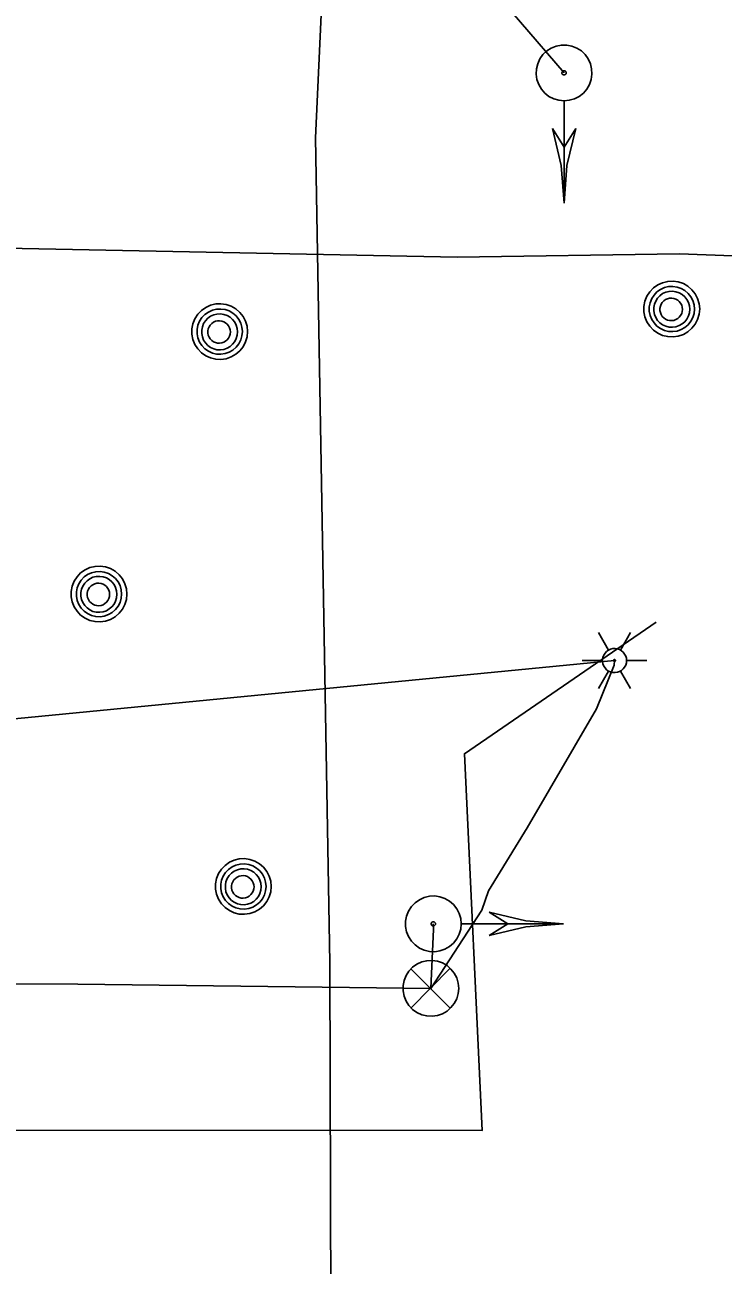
# Model space of a CAD drawing. Extents: x 600849 to 606371, y 330010 to 403088.
# Drawn here: x 602119.2 to 602201.8, y 367392 to 367538.7 of the extents above; entities that cross this region are included whole.
import ezdxf

# ---------------------------------------------------------------- set-up
doc = ezdxf.new("R2010")
doc.units = 0
for name, color, linetype in [('E_LTG', 7, 'Continuous'), ('E_SIG', 7, 'Continuous'), ('E_UTL_E_UG', 7, 'Continuous'), ('E_UTL_G_UG', 7, 'Continuous'), ('E_UTL_MH', 7, 'Continuous'), ('E_UTL_Overhead', 7, 'Continuous'), ('E_UTL_T_UG', 7, 'Continuous'), ('E_UTL_W_UG', 7, 'Continuous')]:
    doc.layers.add(name, color=color, linetype=linetype)

msp = doc.modelspace()

# ---------------------------------------------------------------- linework, layer by layer
at = {"layer": 'E_LTG'}
for points in [[(602188.25, 367464.75), (602187.06, 367466.81)], [(602189.68, 367464.75), (602190.87, 367466.81)], [(602190.39, 367463.51), (602190.37, 367463.78), (602190.29, 367464.04), (602190.16, 367464.28), (602190, 367464.5), (602189.79, 367464.67), (602189.56, 367464.81), (602189.3, 367464.9), (602189.03, 367464.94), (602188.76, 367464.92), (602188.49, 367464.86), (602188.25, 367464.75), (602188.03, 367464.59), (602187.84, 367464.39), (602187.69, 367464.16), (602187.59, 367463.91), (602187.54, 367463.65), (602187.54, 367463.37), (602187.59, 367463.11), (602187.69, 367462.85), (602187.84, 367462.63), (602188.03, 367462.43), (602188.25, 367462.27), (602188.49, 367462.16), (602188.76, 367462.1), (602189.03, 367462.08), (602189.3, 367462.12), (602189.56, 367462.21), (602189.79, 367462.35), (602190, 367462.52), (602190.16, 367462.74), (602190.29, 367462.98), (602190.37, 367463.24), (602190.39, 367463.51)], [(602190.39, 367463.51), (602190.37, 367463.78), (602190.29, 367464.04), (602190.16, 367464.28), (602190, 367464.5), (602189.79, 367464.67), (602189.56, 367464.81), (602189.3, 367464.9), (602189.03, 367464.94), (602188.76, 367464.92), (602188.49, 367464.86), (602188.25, 367464.75), (602188.03, 367464.59), (602187.84, 367464.39), (602187.69, 367464.16), (602187.59, 367463.91), (602187.54, 367463.65), (602187.54, 367463.37), (602187.59, 367463.11), (602187.69, 367462.85), (602187.84, 367462.63), (602188.03, 367462.43), (602188.25, 367462.27), (602188.49, 367462.16), (602188.76, 367462.1), (602189.03, 367462.08), (602189.3, 367462.12), (602189.56, 367462.21), (602189.79, 367462.35), (602190, 367462.52), (602190.16, 367462.74), (602190.29, 367462.98), (602190.37, 367463.24), (602190.39, 367463.51)], [(602190.39, 367463.51), (602190.37, 367463.78), (602190.29, 367464.04), (602190.16, 367464.28), (602190, 367464.5), (602189.79, 367464.67), (602189.56, 367464.81), (602189.3, 367464.9), (602189.03, 367464.94), (602188.76, 367464.92), (602188.49, 367464.86), (602188.25, 367464.75), (602188.03, 367464.59), (602187.84, 367464.39), (602187.69, 367464.16), (602187.59, 367463.91), (602187.54, 367463.65), (602187.54, 367463.37), (602187.59, 367463.11), (602187.69, 367462.85), (602187.84, 367462.63), (602188.03, 367462.43), (602188.25, 367462.27), (602188.49, 367462.16), (602188.76, 367462.1), (602189.03, 367462.08), (602189.3, 367462.12), (602189.56, 367462.21), (602189.79, 367462.35), (602190, 367462.52), (602190.16, 367462.74), (602190.29, 367462.98), (602190.37, 367463.24), (602190.39, 367463.51)], [(602185.15, 367463.51), (602187.53, 367463.51)], [(602189.08, 367463.51), (602189.08, 367463.53), (602189.07, 367463.55), (602189.06, 367463.57), (602189.05, 367463.59), (602189.03, 367463.61), (602189.01, 367463.62), (602188.99, 367463.63), (602188.97, 367463.63), (602188.95, 367463.63), (602188.92, 367463.62), (602188.9, 367463.61), (602188.88, 367463.6), (602188.87, 367463.58), (602188.86, 367463.56), (602188.85, 367463.54), (602188.84, 367463.52), (602188.84, 367463.5), (602188.85, 367463.48), (602188.86, 367463.46), (602188.87, 367463.44), (602188.88, 367463.42), (602188.9, 367463.41), (602188.92, 367463.4), (602188.95, 367463.39), (602188.97, 367463.39), (602188.99, 367463.39), (602189.01, 367463.4), (602189.03, 367463.41), (602189.05, 367463.43), (602189.06, 367463.45), (602189.07, 367463.47), (602189.08, 367463.49), (602189.08, 367463.51)], [(602190.39, 367463.51), (602192.77, 367463.51)], [(602187.06, 367460.21), (602188.25, 367462.27)], [(602190.87, 367460.21), (602189.68, 367462.27)]]:
    msp.add_lwpolyline(points, dxfattribs=at)
at = {"layer": 'E_SIG'}
for points in [[(602183, 367529.73), (602183.62, 367529.79), (602184.22, 367529.97), (602184.78, 367530.25), (602185.28, 367530.64), (602185.69, 367531.12), (602186, 367531.66), (602186.21, 367532.25), (602186.29, 367532.87), (602186.26, 367533.5), (602186.12, 367534.11), (602185.86, 367534.68), (602185.49, 367535.19), (602185.04, 367535.62), (602184.51, 367535.96), (602183.93, 367536.2), (602183.31, 367536.32), (602182.68, 367536.32), (602182.07, 367536.2), (602181.49, 367535.96), (602180.96, 367535.62), (602180.5, 367535.19), (602180.14, 367534.68), (602179.88, 367534.11), (602179.73, 367533.5), (602179.7, 367532.87), (602179.79, 367532.25), (602180, 367531.66), (602180.31, 367531.12), (602180.72, 367530.64), (602181.21, 367530.25), (602181.77, 367529.97), (602182.37, 367529.79), (602183, 367529.73)], [(602183, 367532.78), (602183.05, 367532.78), (602183.09, 367532.8), (602183.13, 367532.82), (602183.17, 367532.85), (602183.2, 367532.88), (602183.23, 367532.93), (602183.24, 367532.97), (602183.25, 367533.02), (602183.25, 367533.07), (602183.24, 367533.11), (602183.22, 367533.16), (602183.19, 367533.2), (602183.15, 367533.23), (602183.11, 367533.25), (602183.07, 367533.27), (602183.02, 367533.28), (602182.97, 367533.28), (602182.93, 367533.27), (602182.88, 367533.25), (602182.84, 367533.23), (602182.81, 367533.2), (602182.78, 367533.16), (602182.76, 367533.11), (602182.75, 367533.07), (602182.75, 367533.02), (602182.75, 367532.97), (602182.77, 367532.93), (602182.79, 367532.88), (602182.82, 367532.85), (602182.86, 367532.82), (602182.9, 367532.8), (602182.95, 367532.78), (602183, 367532.78)], [(602183, 367517.63), (602183, 367529.67)], [(602183, 367517.63), (602182.65, 367522.08), (602181.62, 367526.43)], [(602181.63, 367526.43), (602183, 367524.23)], [(602183, 367517.63), (602183.34, 367522.08), (602184.37, 367526.43)], [(602183, 367524.23), (602184.37, 367526.43)], [(602170.83, 367432.36), (602170.77, 367432.99), (602170.6, 367433.59), (602170.31, 367434.15), (602169.92, 367434.64), (602169.45, 367435.05), (602168.9, 367435.36), (602168.31, 367435.57), (602167.69, 367435.66), (602167.06, 367435.63), (602166.45, 367435.48), (602165.88, 367435.22), (602165.37, 367434.86), (602164.94, 367434.4), (602164.6, 367433.87), (602164.37, 367433.29), (602164.25, 367432.68), (602164.25, 367432.05), (602164.37, 367431.43), (602164.6, 367430.85), (602164.94, 367430.32), (602165.37, 367429.87), (602165.88, 367429.5), (602166.45, 367429.24), (602167.06, 367429.1), (602167.69, 367429.07), (602168.31, 367429.16), (602168.9, 367429.36), (602169.45, 367429.67), (602169.92, 367430.09), (602170.31, 367430.58), (602170.6, 367431.14), (602170.77, 367431.74), (602170.83, 367432.36)], [(602182.93, 367432.36), (602178.48, 367432.71), (602174.13, 367433.74)], [(602176.33, 367432.36), (602174.13, 367433.74)], [(602167.78, 367432.36), (602167.78, 367432.41), (602167.77, 367432.46), (602167.74, 367432.5), (602167.72, 367432.54), (602167.68, 367432.57), (602167.64, 367432.59), (602167.59, 367432.61), (602167.54, 367432.61), (602167.5, 367432.61), (602167.45, 367432.6), (602167.41, 367432.58), (602167.37, 367432.55), (602167.33, 367432.52), (602167.31, 367432.48), (602167.29, 367432.43), (602167.28, 367432.39), (602167.28, 367432.34), (602167.29, 367432.29), (602167.31, 367432.25), (602167.33, 367432.21), (602167.37, 367432.17), (602167.41, 367432.14), (602167.45, 367432.12), (602167.5, 367432.11), (602167.54, 367432.11), (602167.59, 367432.12), (602167.64, 367432.13), (602167.68, 367432.16), (602167.72, 367432.19), (602167.74, 367432.23), (602167.77, 367432.27), (602167.78, 367432.31), (602167.78, 367432.36)], [(602182.93, 367432.36), (602170.89, 367432.36)], [(602182.93, 367432.36), (602178.48, 367432.02), (602174.13, 367430.99)], [(602174.13, 367430.99), (602176.33, 367432.36)], [(602170.53, 367424.73), (602170.47, 367425.36), (602170.3, 367425.96), (602170.01, 367426.52), (602169.62, 367427.01), (602169.15, 367427.42), (602168.61, 367427.74), (602168.01, 367427.94), (602167.39, 367428.03), (602166.76, 367428), (602166.16, 367427.85), (602165.58, 367427.59), (602165.07, 367427.23), (602164.64, 367426.77), (602164.3, 367426.25), (602164.07, 367425.66), (602163.95, 367425.05), (602163.95, 367424.42), (602164.07, 367423.8), (602164.3, 367423.22), (602164.64, 367422.69), (602165.07, 367422.24), (602165.58, 367421.88), (602166.16, 367421.61), (602166.76, 367421.47), (602167.39, 367421.44), (602168.01, 367421.53), (602168.61, 367421.73), (602169.15, 367422.05), (602169.62, 367422.46), (602170.01, 367422.95), (602170.3, 367423.51), (602170.47, 367424.11), (602170.53, 367424.73)], [(602169.5, 367427.07), (602164.89, 367422.41)], [(602164.89, 367427.02), (602169.54, 367422.37)]]:
    msp.add_lwpolyline(points, dxfattribs=at)
at = {"layer": 'E_UTL_E_UG'}
for points in [[(602061.92, 367426.23), (602062.19, 367443.91), (602062.33, 367445.05), (602062.33, 367447.14), (602062.19, 367471.81), (602062.01, 367472.49), (602062.24, 367474.06), (602060.22, 367510.3), (602054.56, 367523.32), (602055.19, 367533.5), (602055.1, 367534.26), (602048.13, 367566.05), (602097.73, 367567.66), (602118.96, 367568.15), (602144.09, 367566.01), (602162.76, 367564.27), (602164.55, 367558.55), (602165.24, 367556.59), (602165.58, 367555.65), (602172.66, 367545.05), (602183, 367533.03)], [(602061.92, 367426.23), (602097.68, 367425.41), (602102.05, 367425.25), (602125.46, 367425.24), (602167.23, 367424.73), (602173.28, 367433.99), (602174.05, 367436.26), (602178.64, 367443.71), (602186.83, 367457.81), (602188.91, 367462.95), (602188.96, 367463.51)], [(602167.23, 367424.73), (602167.55, 367431.72), (602167.53, 367432.36)]]:
    msp.add_lwpolyline(points, dxfattribs=at)
at = {"layer": 'E_UTL_G_UG'}
msp.add_lwpolyline([(602052.89, 367513.19), (602061.82, 367513.51), (602077.36, 367513.13), (602116.93, 367512.3), (602170.35, 367511.23), (602196.65, 367511.63), (602222.92, 367510.65), (602266.02, 367510.09), (602307.26, 367509.37)], dxfattribs=at)
at = {"layer": 'E_UTL_MH'}
for points in [[(602199.04, 367505.1), (602198.98, 367505.72), (602198.8, 367506.32), (602198.51, 367506.88), (602198.12, 367507.37), (602197.65, 367507.78), (602197.11, 367508.1), (602196.51, 367508.3), (602195.89, 367508.39), (602195.27, 367508.36), (602194.66, 367508.21), (602194.09, 367507.95), (602193.57, 367507.59), (602193.14, 367507.14), (602192.8, 367506.61), (602192.57, 367506.02), (602192.45, 367505.41), (602192.45, 367504.78), (602192.57, 367504.17), (602192.8, 367503.58), (602193.14, 367503.06), (602193.57, 367502.6), (602194.09, 367502.24), (602194.66, 367501.98), (602195.27, 367501.83), (602195.89, 367501.8), (602196.51, 367501.89), (602197.11, 367502.09), (602197.65, 367502.41), (602198.12, 367502.82), (602198.51, 367503.31), (602198.8, 367503.87), (602198.98, 367504.47), (602199.04, 367505.1)], [(602198.42, 367505.09), (602198.37, 367505.6), (602198.23, 367506.09), (602197.99, 367506.54), (602197.68, 367506.94), (602197.3, 367507.27), (602196.86, 367507.53), (602196.37, 367507.69), (602195.87, 367507.76), (602195.36, 367507.74), (602194.87, 367507.62), (602194.4, 367507.41), (602193.99, 367507.11), (602193.64, 367506.75), (602193.36, 367506.32), (602193.17, 367505.84), (602193.08, 367505.35), (602193.08, 367504.84), (602193.17, 367504.34), (602193.36, 367503.86), (602193.64, 367503.44), (602193.99, 367503.07), (602194.4, 367502.77), (602194.87, 367502.56), (602195.36, 367502.44), (602195.87, 367502.42), (602196.37, 367502.49), (602196.86, 367502.66), (602197.3, 367502.91), (602197.68, 367503.24), (602197.99, 367503.64), (602198.23, 367504.1), (602198.37, 367504.58), (602198.42, 367505.09)], [(602197.86, 367505.06), (602197.82, 367505.47), (602197.7, 367505.85), (602197.52, 367506.21), (602197.27, 367506.53), (602196.96, 367506.8), (602196.61, 367507), (602196.23, 367507.13), (602195.83, 367507.19), (602195.42, 367507.17), (602195.03, 367507.07), (602194.66, 367506.91), (602194.33, 367506.67), (602194.05, 367506.38), (602193.84, 367506.04), (602193.68, 367505.66), (602193.61, 367505.26), (602193.61, 367504.86), (602193.68, 367504.46), (602193.84, 367504.09), (602194.05, 367503.75), (602194.33, 367503.45), (602194.66, 367503.22), (602195.03, 367503.05), (602195.42, 367502.95), (602195.83, 367502.94), (602196.23, 367502.99), (602196.61, 367503.13), (602196.96, 367503.33), (602197.27, 367503.59), (602197.52, 367503.91), (602197.7, 367504.27), (602197.82, 367504.66), (602197.86, 367505.06)], [(602197, 367505.05), (602196.98, 367505.3), (602196.91, 367505.54), (602196.79, 367505.77), (602196.63, 367505.97), (602196.44, 367506.13), (602196.22, 367506.26), (602195.98, 367506.34), (602195.73, 367506.38), (602195.48, 367506.37), (602195.23, 367506.31), (602195, 367506.2), (602194.8, 367506.05), (602194.62, 367505.87), (602194.49, 367505.66), (602194.39, 367505.42), (602194.34, 367505.17), (602194.34, 367504.92), (602194.39, 367504.67), (602194.49, 367504.44), (602194.62, 367504.22), (602194.8, 367504.04), (602195, 367503.89), (602195.23, 367503.79), (602195.48, 367503.73), (602195.73, 367503.72), (602195.98, 367503.75), (602196.22, 367503.84), (602196.44, 367503.96), (602196.63, 367504.13), (602196.79, 367504.33), (602196.91, 367504.55), (602196.98, 367504.79), (602197, 367505.05)], [(602145.56, 367502.43), (602145.5, 367503.05), (602145.32, 367503.65), (602145.03, 367504.21), (602144.64, 367504.7), (602144.17, 367505.11), (602143.63, 367505.43), (602143.03, 367505.63), (602142.41, 367505.72), (602141.79, 367505.69), (602141.18, 367505.54), (602140.61, 367505.28), (602140.09, 367504.92), (602139.66, 367504.47), (602139.32, 367503.94), (602139.09, 367503.35), (602138.97, 367502.74), (602138.97, 367502.11), (602139.09, 367501.5), (602139.32, 367500.91), (602139.66, 367500.39), (602140.09, 367499.93), (602140.61, 367499.57), (602141.18, 367499.31), (602141.79, 367499.16), (602142.41, 367499.13), (602143.03, 367499.22), (602143.63, 367499.42), (602144.17, 367499.74), (602144.64, 367500.15), (602145.03, 367500.64), (602145.32, 367501.2), (602145.5, 367501.8), (602145.56, 367502.43)], [(602144.94, 367502.42), (602144.89, 367502.93), (602144.75, 367503.42), (602144.52, 367503.87), (602144.2, 367504.27), (602143.82, 367504.6), (602143.38, 367504.86), (602142.89, 367505.02), (602142.39, 367505.09), (602141.88, 367505.07), (602141.39, 367504.95), (602140.92, 367504.74), (602140.51, 367504.44), (602140.16, 367504.08), (602139.88, 367503.65), (602139.69, 367503.17), (602139.6, 367502.68), (602139.6, 367502.17), (602139.69, 367501.67), (602139.88, 367501.19), (602140.16, 367500.77), (602140.51, 367500.4), (602140.92, 367500.1), (602141.39, 367499.89), (602141.88, 367499.77), (602142.39, 367499.75), (602142.89, 367499.82), (602143.38, 367499.99), (602143.82, 367500.24), (602144.2, 367500.57), (602144.52, 367500.97), (602144.75, 367501.43), (602144.89, 367501.91), (602144.94, 367502.42)], [(602144.38, 367502.39), (602144.34, 367502.8), (602144.22, 367503.18), (602144.04, 367503.54), (602143.79, 367503.86), (602143.48, 367504.13), (602143.13, 367504.33), (602142.75, 367504.46), (602142.35, 367504.52), (602141.94, 367504.5), (602141.55, 367504.4), (602141.18, 367504.24), (602140.85, 367504), (602140.57, 367503.71), (602140.36, 367503.37), (602140.21, 367502.99), (602140.13, 367502.59), (602140.13, 367502.19), (602140.21, 367501.79), (602140.36, 367501.42), (602140.57, 367501.08), (602140.85, 367500.78), (602141.18, 367500.55), (602141.55, 367500.38), (602141.94, 367500.28), (602142.35, 367500.27), (602142.75, 367500.32), (602143.13, 367500.46), (602143.48, 367500.66), (602143.79, 367500.92), (602144.04, 367501.24), (602144.22, 367501.6), (602144.34, 367501.99), (602144.38, 367502.39)], [(602143.52, 367502.38), (602143.5, 367502.63), (602143.43, 367502.87), (602143.31, 367503.1), (602143.15, 367503.3), (602142.96, 367503.46), (602142.74, 367503.59), (602142.5, 367503.67), (602142.25, 367503.71), (602142, 367503.7), (602141.75, 367503.64), (602141.52, 367503.53), (602141.32, 367503.38), (602141.14, 367503.2), (602141.01, 367502.99), (602140.91, 367502.75), (602140.86, 367502.5), (602140.86, 367502.25), (602140.91, 367502), (602141.01, 367501.77), (602141.14, 367501.55), (602141.32, 367501.37), (602141.52, 367501.22), (602141.75, 367501.12), (602142, 367501.06), (602142.25, 367501.05), (602142.5, 367501.08), (602142.74, 367501.17), (602142.96, 367501.29), (602143.15, 367501.46), (602143.31, 367501.66), (602143.43, 367501.88), (602143.5, 367502.12), (602143.52, 367502.38)], [(602131.28, 367471.38), (602131.22, 367472), (602131.04, 367472.6), (602130.75, 367473.16), (602130.36, 367473.66), (602129.89, 367474.07), (602129.35, 367474.38), (602128.75, 367474.59), (602128.13, 367474.67), (602127.51, 367474.64), (602126.9, 367474.5), (602126.33, 367474.24), (602125.81, 367473.87), (602125.38, 367473.42), (602125.04, 367472.89), (602124.81, 367472.31), (602124.69, 367471.69), (602124.69, 367471.06), (602124.81, 367470.45), (602125.04, 367469.87), (602125.38, 367469.34), (602125.81, 367468.88), (602126.33, 367468.52), (602126.9, 367468.26), (602127.51, 367468.11), (602128.13, 367468.08), (602128.75, 367468.17), (602129.35, 367468.38), (602129.89, 367468.69), (602130.36, 367469.1), (602130.75, 367469.59), (602131.04, 367470.15), (602131.22, 367470.75), (602131.28, 367471.38)], [(602130.66, 367471.37), (602130.61, 367471.88), (602130.47, 367472.37), (602130.24, 367472.82), (602129.92, 367473.22), (602129.54, 367473.55), (602129.1, 367473.81), (602128.61, 367473.98), (602128.11, 367474.05), (602127.6, 367474.02), (602127.11, 367473.9), (602126.64, 367473.69), (602126.23, 367473.4), (602125.88, 367473.03), (602125.6, 367472.6), (602125.41, 367472.13), (602125.32, 367471.63), (602125.32, 367471.12), (602125.41, 367470.62), (602125.6, 367470.15), (602125.88, 367469.72), (602126.23, 367469.35), (602126.64, 367469.06), (602127.11, 367468.84), (602127.6, 367468.72), (602128.11, 367468.7), (602128.61, 367468.77), (602129.1, 367468.94), (602129.54, 367469.19), (602129.92, 367469.53), (602130.24, 367469.93), (602130.47, 367470.38), (602130.61, 367470.87), (602130.66, 367471.37)], [(602130.1, 367471.35), (602130.06, 367471.75), (602129.94, 367472.14), (602129.76, 367472.5), (602129.51, 367472.81), (602129.2, 367473.08), (602128.85, 367473.28), (602128.47, 367473.41), (602128.07, 367473.47), (602127.66, 367473.45), (602127.27, 367473.36), (602126.9, 367473.19), (602126.57, 367472.95), (602126.29, 367472.66), (602126.08, 367472.32), (602125.93, 367471.95), (602125.85, 367471.55), (602125.85, 367471.14), (602125.93, 367470.75), (602126.08, 367470.37), (602126.29, 367470.03), (602126.57, 367469.74), (602126.9, 367469.5), (602127.27, 367469.33), (602127.66, 367469.24), (602128.07, 367469.22), (602128.47, 367469.28), (602128.85, 367469.41), (602129.2, 367469.61), (602129.51, 367469.88), (602129.76, 367470.19), (602129.94, 367470.55), (602130.06, 367470.94), (602130.1, 367471.35)], [(602129.24, 367471.33), (602129.22, 367471.58), (602129.15, 367471.82), (602129.03, 367472.05), (602128.87, 367472.25), (602128.68, 367472.41), (602128.46, 367472.54), (602128.22, 367472.62), (602127.97, 367472.66), (602127.72, 367472.65), (602127.47, 367472.59), (602127.24, 367472.48), (602127.04, 367472.34), (602126.86, 367472.15), (602126.73, 367471.94), (602126.63, 367471.71), (602126.58, 367471.46), (602126.58, 367471.2), (602126.63, 367470.95), (602126.73, 367470.72), (602126.86, 367470.51), (602127.04, 367470.32), (602127.24, 367470.18), (602127.47, 367470.07), (602127.72, 367470.01), (602127.97, 367470), (602128.22, 367470.04), (602128.46, 367470.12), (602128.68, 367470.24), (602128.87, 367470.41), (602129.03, 367470.61), (602129.15, 367470.83), (602129.22, 367471.08), (602129.24, 367471.33)], [(602148.35, 367436.79), (602148.29, 367437.41), (602148.12, 367438.01), (602147.83, 367438.57), (602147.44, 367439.06), (602146.97, 367439.47), (602146.42, 367439.79), (602145.83, 367439.99), (602145.21, 367440.08), (602144.58, 367440.05), (602143.97, 367439.9), (602143.4, 367439.64), (602142.89, 367439.28), (602142.46, 367438.83), (602142.12, 367438.3), (602141.89, 367437.72), (602141.77, 367437.1), (602141.77, 367436.47), (602141.89, 367435.86), (602142.12, 367435.27), (602142.46, 367434.75), (602142.89, 367434.29), (602143.4, 367433.93), (602143.97, 367433.67), (602144.58, 367433.52), (602145.21, 367433.49), (602145.83, 367433.58), (602146.42, 367433.78), (602146.97, 367434.1), (602147.44, 367434.51), (602147.83, 367435), (602148.12, 367435.56), (602148.29, 367436.16), (602148.35, 367436.79)], [(602147.74, 367436.78), (602147.69, 367437.29), (602147.55, 367437.78), (602147.31, 367438.23), (602147, 367438.63), (602146.61, 367438.96), (602146.17, 367439.22), (602145.69, 367439.38), (602145.19, 367439.46), (602144.68, 367439.43), (602144.18, 367439.31), (602143.72, 367439.1), (602143.31, 367438.8), (602142.96, 367438.44), (602142.68, 367438.01), (602142.49, 367437.54), (602142.4, 367437.04), (602142.4, 367436.53), (602142.49, 367436.03), (602142.68, 367435.56), (602142.96, 367435.13), (602143.31, 367434.76), (602143.72, 367434.46), (602144.18, 367434.25), (602144.68, 367434.13), (602145.19, 367434.11), (602145.69, 367434.18), (602146.17, 367434.35), (602146.61, 367434.6), (602147, 367434.93), (602147.31, 367435.33), (602147.55, 367435.79), (602147.69, 367436.28), (602147.74, 367436.78)], [(602147.17, 367436.75), (602147.14, 367437.16), (602147.02, 367437.54), (602146.84, 367437.9), (602146.59, 367438.22), (602146.28, 367438.49), (602145.93, 367438.69), (602145.55, 367438.82), (602145.15, 367438.88), (602144.74, 367438.86), (602144.35, 367438.77), (602143.98, 367438.6), (602143.65, 367438.36), (602143.37, 367438.07), (602143.15, 367437.73), (602143, 367437.35), (602142.93, 367436.96), (602142.93, 367436.55), (602143, 367436.15), (602143.15, 367435.78), (602143.37, 367435.44), (602143.65, 367435.14), (602143.98, 367434.91), (602144.35, 367434.74), (602144.74, 367434.65), (602145.15, 367434.63), (602145.55, 367434.68), (602145.93, 367434.82), (602146.28, 367435.02), (602146.59, 367435.28), (602146.84, 367435.6), (602147.02, 367435.96), (602147.14, 367436.35), (602147.17, 367436.75)], [(602146.32, 367436.74), (602146.29, 367436.99), (602146.22, 367437.23), (602146.11, 367437.46), (602145.95, 367437.66), (602145.76, 367437.82), (602145.54, 367437.95), (602145.3, 367438.03), (602145.05, 367438.07), (602144.8, 367438.06), (602144.55, 367438), (602144.32, 367437.89), (602144.11, 367437.74), (602143.94, 367437.56), (602143.8, 367437.35), (602143.71, 367437.11), (602143.66, 367436.86), (602143.66, 367436.61), (602143.71, 367436.36), (602143.8, 367436.13), (602143.94, 367435.91), (602144.11, 367435.73), (602144.32, 367435.58), (602144.55, 367435.48), (602144.8, 367435.42), (602145.05, 367435.41), (602145.3, 367435.44), (602145.54, 367435.53), (602145.76, 367435.65), (602145.95, 367435.82), (602146.11, 367436.02), (602146.22, 367436.24), (602146.29, 367436.49), (602146.32, 367436.74)]]:
    msp.add_lwpolyline(points, dxfattribs=at)
at = {"layer": 'E_UTL_Overhead'}
msp.add_lwpolyline([(602050.21, 367450.04), (602188.96, 367463.51)], dxfattribs=at)
at = {"layer": 'E_UTL_T_UG'}
msp.add_lwpolyline([(602053.36, 367402.62), (602057.11, 367408.21), (602102.14, 367407.96), (602173.29, 367407.91), (602171.21, 367452.48), (602193.91, 367468.05)], dxfattribs=at)
at = {"layer": 'E_UTL_W_UG'}
msp.add_lwpolyline([(602152.75, 366995.85), (602154.04, 367120.41), (602154.82, 367274.91), (602154.85, 367280.06), (602155.51, 367346.25), (602155.3, 367427.76), (602153.59, 367525.35), (602155.62, 367569.03), (602154.98, 367573.69), (602152.27, 367596.21), (602153.25, 367736.28), (602154.14, 367843.75), (602155.2, 367981.06), (602156.64, 368132.29), (602156.41, 368137.78), (602158.61, 368205.69), (602157.53, 368347.32), (602155.12, 368429.53), (602155.41, 368532.9), (602154.38, 368609.08)], dxfattribs=at)

doc.saveas('drawing.dxf')
